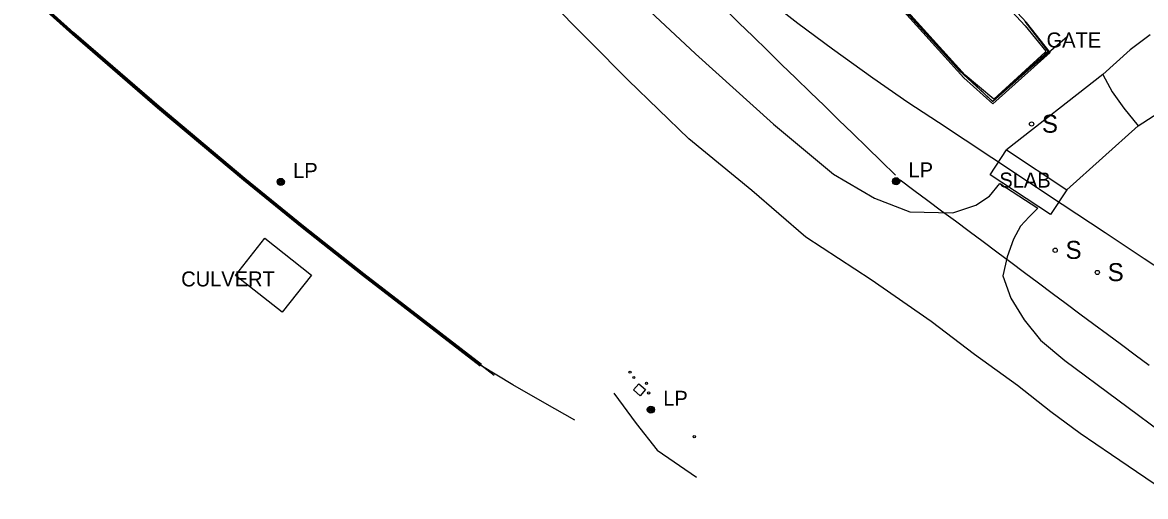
# Model space of a CAD drawing. Extents: x 368532 to 392481, y 10654822 to 10676899.
# Drawn here: x 383689.4 to 384063.6, y 10655197.2 to 10655355.1 of the extents above; entities that cross this region are included whole.
import ezdxf

# ---------------------------------------------------------------- set-up
doc = ezdxf.new("R2010")
doc.units = 0
for name, color, linetype in [('p_Catenary', 7, 'Continuous'), ('p_drainage conc drain', 7, 'Continuous'), ('p_drainage culvert', 7, 'Continuous'), ('p_dtm retaining wall', 7, 'Continuous'), ('p_dtm slab', 7, 'Continuous'), ('p_railroad rr control', 7, 'Continuous'), ('p_road - paved curb', 7, 'Continuous'), ('p_road dirt road', 7, 'Continuous'), ('p_structure fence', 7, 'Continuous'), ('p_structure sign', 7, 'Continuous'), ('p_structure unidentified', 7, 'Continuous'), ('p_structure wall', 7, 'Continuous'), ('p_utility general pole', 7, 'Continuous')]:
    doc.layers.add(name, color=color, linetype=linetype)

msp = doc.modelspace()

# ---------------------------------------------------------------- linework, layer by layer
at = {"layer": 'p_Catenary'}
for points in [[(383923.39, 10655359.64), (383928.13, 10655355.03), (383932.88, 10655350.41), (383937.62, 10655345.8), (383942.36, 10655341.18), (383947.11, 10655336.57), (383951.85, 10655331.95), (383956.59, 10655327.34), (383961.34, 10655322.72), (383966.08, 10655318.11), (383970.82, 10655313.49), (383975.57, 10655308.88), (383980.31, 10655304.26)], [(383981.8, 10655302.72), (383986.41, 10655299.29), (383991.02, 10655295.86), (383995.64, 10655292.42), (384000.25, 10655288.99), (384004.86, 10655285.56), (384009.47, 10655282.13), (384014.08, 10655278.7), (384018.69, 10655275.26), (384023.3, 10655271.83), (384027.91, 10655268.4), (384032.53, 10655264.97), (384037.14, 10655261.54), (384041.75, 10655258.11), (384046.36, 10655254.67), (384050.97, 10655251.24), (384055.58, 10655247.81), (384060.19, 10655244.38), (384064.81, 10655240.95)]]:
    msp.add_lwpolyline(points, dxfattribs=at)
at = {"layer": 'p_drainage conc drain'}
for p, q in [((383692.71, 10655363.55), (383738.04, 10655324.16)), ((383738.04, 10655324.16), (383782.33, 10655287.67)), ((383782.33, 10655287.67), (383794.85, 10655277.8)), ((383794.85, 10655277.8), (383819.53, 10655258.53)), ((383819.53, 10655258.53), (383846.54, 10655237.62))]:
    msp.add_line(p, q, dxfattribs=at)
at = {"layer": 'p_drainage culvert'}
for p, q in [((383760.36, 10655270.87), (383770.07, 10655283.23)), ((383770.07, 10655283.23), (383785.62, 10655270.95)), ((383775.91, 10655258.6), (383760.36, 10655270.87)), ((383785.62, 10655270.95), (383775.91, 10655258.6))]:
    msp.add_line(p, q, dxfattribs=at)
at = {"layer": 'p_dtm retaining wall'}
for p, q in [((383996.32, 10655383.59), (384023.47, 10655353.97)), ((384003.52, 10655337.63), (383976.62, 10655367.33)), ((384023.47, 10655353.97), (384030.45, 10655345.53)), ((384030.13, 10655345.21), (384013.03, 10655329.6)), ((384030.45, 10655345.53), (384030.13, 10655345.21)), ((384013.03, 10655329.6), (384003.52, 10655337.63))]:
    msp.add_line(p, q, dxfattribs=at)
at = {"layer": 'p_dtm slab'}
for p, q in [((384011.82, 10655304.38), (384017.27, 10655312.68)), ((384017.27, 10655312.68), (384037.45, 10655299.42)), ((384032, 10655291.12), (384011.82, 10655304.38)), ((384037.45, 10655299.42), (384032, 10655291.12))]:
    msp.add_line(p, q, dxfattribs=at)
at = {"layer": 'p_railroad rr control'}
msp.add_lwpolyline([(384145.29, 10655213.41), (384133, 10655224.2), (384119.82, 10655235.24), (384109.82, 10655243.36), (384099.88, 10655250.81), (384090.15, 10655258.05), (384076.35, 10655267.73), (384063.14, 10655276.42), (384050.14, 10655285), (384035.85, 10655294.47), (384012.44, 10655310), (383994.62, 10655321.86), (383984.39, 10655328.49), (383972.71, 10655336.63), (383959.34, 10655346.25), (383947.77, 10655354.75), (383933.21, 10655366.26), (383919.81, 10655377.57), (383908.2, 10655387.85), (383889.47, 10655405.32), (383869.28, 10655424.57)], dxfattribs=at)
at = {"layer": 'p_road - paved curb'}
for p, q in [((384065.19, 10655350.96), (384058.46, 10655346.06)), ((384058.46, 10655346.06), (384049.36, 10655337.77)), ((384049.36, 10655337.77), (384052.49, 10655332.03)), ((384052.49, 10655332.03), (384056.41, 10655326.54)), ((384056.41, 10655326.54), (384061.19, 10655320.64)), ((384061.19, 10655320.64), (384069.58, 10655326.11))]:
    msp.add_line(p, q, dxfattribs=at)
at = {"layer": 'p_road dirt road'}
for p, q in [((383886.89, 10655369.75), (383913.62, 10655344.71)), ((383878.37, 10655348.92), (383859.62, 10655367.73)), ((383891.22, 10655335.9), (383878.37, 10655348.92)), ((383913.62, 10655344.71), (383939.65, 10655321.22)), ((383911.45, 10655316.41), (383891.22, 10655335.9)), ((384049.36, 10655337.77), (384017.27, 10655312.68)), ((383939.65, 10655321.22), (383959.68, 10655304.6)), ((384037.45, 10655299.42), (384061.19, 10655320.64)), ((383932.43, 10655299.18), (383911.45, 10655316.41)), ((383959.68, 10655304.6), (383973.3, 10655296.58)), ((384011.59, 10655297.22), (384015.04, 10655301.53)), ((384015.04, 10655301.53), (384021.43, 10655297.41)), ((383950.44, 10655283.65), (383932.43, 10655299.18)), ((383973.3, 10655296.58), (383985.12, 10655292.09)), ((383999.37, 10655291.75), (384007.09, 10655294.23)), ((384007.09, 10655294.23), (384011.59, 10655297.22)), ((384021.43, 10655297.41), (384027.71, 10655293.28)), ((383985.12, 10655292.09), (383999.37, 10655291.75)), ((384024.81, 10655290.33), (384021.98, 10655287.32)), ((384027.71, 10655293.28), (384024.81, 10655290.33)), ((384021.98, 10655287.32), (384019.66, 10655282.94)), ((383972.17, 10655269.4), (383950.44, 10655283.65)), ((384019.66, 10655282.94), (384017.51, 10655277.06)), ((384017.51, 10655277.06), (384016.07, 10655270.69)), ((383992.22, 10655255.52), (383972.17, 10655269.4)), ((384016.07, 10655270.69), (384018.73, 10655263.27)), ((384018.73, 10655263.27), (384023.18, 10655256.07)), ((384006.59, 10655244.56), (383992.22, 10655255.52)), ((384023.18, 10655256.07), (384028.65, 10655249.27)), ((384028.65, 10655249.27), (384036.74, 10655242.56)), ((384020.9, 10655234.15), (384006.59, 10655244.56)), ((384036.74, 10655242.56), (384090.14, 10655202.78)), ((384032.02, 10655225.44), (384020.9, 10655234.15)), ((384041.83, 10655218.17), (384032.02, 10655225.44)), ((384052.25, 10655211.14), (384041.83, 10655218.17)), ((384072.6, 10655197.2), (384052.25, 10655211.14))]:
    msp.add_line(p, q, dxfattribs=at)
at = {"layer": 'p_structure fence'}
for p, q in [((383706.26, 10655351.35), (383687.66, 10655368.13)), ((384001.6, 10655339.01), (383976.08, 10655367.16)), ((383734.65, 10655326.89), (383706.26, 10655351.35)), ((384037.43, 10655350.26), (384025.29, 10655339.91)), ((384012.7, 10655328.75), (384001.6, 10655339.01)), ((384025.29, 10655339.91), (384012.7, 10655328.75)), ((383763.27, 10655302.91), (383734.65, 10655326.89)), ((383782.8, 10655286.96), (383763.27, 10655302.91)), ((383802.92, 10655271.14), (383782.8, 10655286.96)), ((383842.09, 10655240.89), (383802.92, 10655271.14)), ((383852.74, 10655234.39), (383842.09, 10655240.89)), ((383863.44, 10655228.29), (383852.74, 10655234.39)), ((383886.43, 10655231.64), (383893.87, 10655221.57)), ((383873.43, 10655222.64), (383863.44, 10655228.29)), ((383893.87, 10655221.57), (383900.91, 10655212.64)), ((383900.91, 10655212.64), (383914.01, 10655203.64))]:
    msp.add_line(p, q, dxfattribs=at)
at = {"layer": 'p_structure sign'}
for centre in [(384025.63, 10655321.3), (384033.51, 10655279.26), (384047.55, 10655271.84)]:
    msp.add_circle(centre, 0.713, dxfattribs=at)
at = {"layer": 'p_structure unidentified'}
for p, q in [((383892.98, 10655232.72), (383894.78, 10655234.78)), ((383894.78, 10655234.78), (383897, 10655232.84)), ((383895.19, 10655230.78), (383892.98, 10655232.72)), ((383897, 10655232.84), (383895.19, 10655230.78))]:
    msp.add_line(p, q, dxfattribs=at)
for centre in [(383891.82, 10655238.62), (383893.09, 10655236.84), (383897.32, 10655234.89), (383898.03, 10655231.7), (383913.24, 10655217.17)]:
    msp.add_circle(centre, 0.375, dxfattribs=at)
at = {"layer": 'p_structure wall'}
for p, q in [((384023.92, 10655355.07), (383996.42, 10655385.34)), ((383706, 10655351.07), (383687.4, 10655367.85)), ((383706.51, 10655351.64), (383687.91, 10655368.41)), ((383975.75, 10655366.94), (384003.04, 10655336.73)), ((383976.52, 10655366.93), (384001.96, 10655339.04)), ((384031.16, 10655345.59), (384023.55, 10655355.48)), ((384031.83, 10655345.14), (384023.92, 10655355.07)), ((383734.4, 10655326.6), (383706, 10655351.07)), ((383734.89, 10655327.18), (383706.51, 10655351.64)), ((384012.57, 10655328.84), (384031.16, 10655345.59)), ((384012.74, 10655327.97), (384031.83, 10655345.14)), ((384001.96, 10655339.04), (384012.57, 10655328.84)), ((384003.04, 10655336.73), (384012.74, 10655327.97)), ((383763.02, 10655302.61), (383734.4, 10655326.6)), ((383763.51, 10655303.2), (383734.89, 10655327.18)), ((383782.57, 10655286.66), (383763.02, 10655302.61)), ((383783.04, 10655287.26), (383763.51, 10655303.2)), ((383802.69, 10655270.84), (383782.57, 10655286.66)), ((383803.15, 10655271.44), (383783.04, 10655287.26)), ((383841.86, 10655240.59), (383802.69, 10655270.84)), ((383842.32, 10655241.19), (383803.15, 10655271.44))]:
    msp.add_line(p, q, dxfattribs=at)
at = {"layer": 'p_utility general pole'}
for centre, radius in [((383775.44, 10655302.01), 1.19), ((383775.44, 10655302.01), 0.901), ((383775.44, 10655302.01), 0.608), ((383775.44, 10655302.01), 0.337), ((383775.44, 10655302.01), 0.12), ((383980.51, 10655302.22), 1.19), ((383980.51, 10655302.22), 0.901), ((383980.51, 10655302.22), 0.608), ((383980.51, 10655302.22), 0.337), ((383980.51, 10655302.22), 0.12), ((383898.77, 10655226.13), 1.19), ((383898.77, 10655226.13), 0.901), ((383898.77, 10655226.13), 0.608), ((383898.77, 10655226.13), 0.337), ((383898.77, 10655226.13), 0.12)]:
    msp.add_circle(centre, radius, dxfattribs=at)

# ---------------------------------------------------------------- texts
at = {"layer": 'p_drainage culvert'}
msp.add_text(' CULVERT', height=5, dxfattribs=at).set_placement((383740.39, 10655267.18))
at = {"layer": 'p_dtm slab'}
msp.add_text(' SLAB', height=5, dxfattribs=at).set_placement((384013.05, 10655300.13))
at = {"layer": 'p_structure fence'}
msp.add_text(' GATE', height=5, dxfattribs=at).set_placement((384028.78, 10655346.79))
at = {"layer": 'p_structure sign'}
for p in [(384029.09, 10655318.4), (384036.97, 10655276.36), (384051.01, 10655268.95)]:
    msp.add_text('S', height=6, dxfattribs=at).set_placement(p)
at = {"layer": 'p_utility general pole'}
for p in [(383779.56, 10655303.31), (383984.63, 10655303.51), (383902.89, 10655227.42)]:
    msp.add_text('LP', height=5, dxfattribs=at).set_placement(p)

doc.saveas('drawing.dxf')
